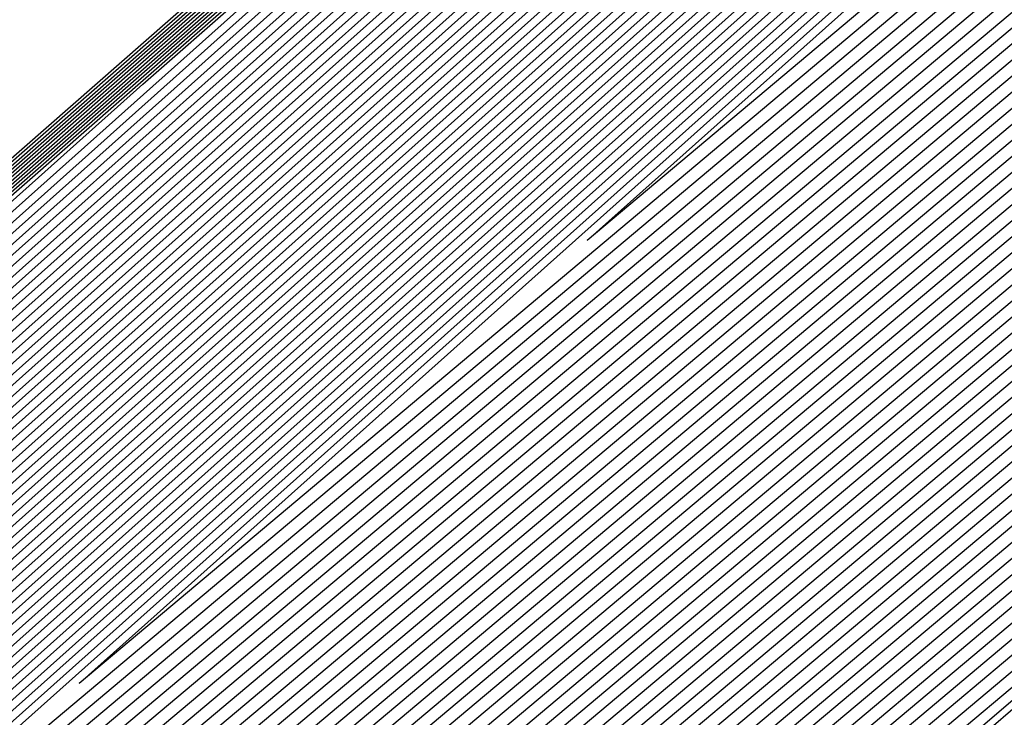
# Model space of a CAD drawing. Extents: x 3249832 to 3255657, y 13789405 to 13793316.
# Tile 697 of 1056: x 3253204.705 to 3253204.964, y 13791254.127 to 13791254.311. Entities that reach past the tile are written whole.
import ezdxf

# ---------------------------------------------------------------- set-up
doc = ezdxf.new("R2010")
doc.units = 0
doc.header["$LTSCALE"] = 100
doc.header["$MEASUREMENT"] = 0
for name, color, linetype in [('GRATIO_03231_CON', 1, 'CONTINUOUS'), ('GRATIO_0323_ICON', 1, 'CONTINUOUS'), ('TARGETS_EAST', 7, 'CONTINUOUS')]:
    doc.layers.add(name, color=color, linetype=linetype)

# ---------------------------------------------------------------- blocks, each defined once
blk = doc.blocks.new('Gratio_032316_contours')
at = {"layer": 'GRATIO_03231_CON', "color": 5, "linetype": 'Continuous', "flags": 128}
for points in [[(3253196.57706, 13791247.03615), (3253203.47105, 13791253.1938), (3253218.75951, 13791266.60126), (3253234.06971, 13791279.98413), (3253242.88772, 13791287.68662), (3253246.13462, 13791290.52731), (3253246.59031, 13791290.94338), (3253246.98083, 13791291.32532), (3253249.81702, 13791293.87697), (3253257.55589, 13791300.7555), (3253271.43068, 13791313.0323), (3253287.77957, 13791327.43574), (3253301.71695, 13791339.60837)], [(3253196.71057, 13791247.15254), (3253203.58621, 13791253.29381), (3253218.83398, 13791266.66558), (3253234.10345, 13791280.01283), (3253242.89801, 13791287.6948), (3253246.13636, 13791290.52784), (3253246.59102, 13791290.94258), (3253246.97413, 13791291.31721), (3253249.75622, 13791293.82018), (3253257.34746, 13791300.56749), (3253270.95757, 13791312.61009), (3253286.99457, 13791326.73875), (3253300.66608, 13791338.67918)], [(3253196.84408, 13791247.26894), (3253203.70137, 13791253.39382), (3253218.90845, 13791266.7299), (3253234.13718, 13791280.04153), (3253242.9083, 13791287.70297), (3253246.13809, 13791290.52836), (3253246.59174, 13791290.94178), (3253246.96742, 13791291.30911), (3253249.69542, 13791293.76339), (3253257.13903, 13791300.37948), (3253270.48445, 13791312.18788), (3253286.20957, 13791326.04177), (3253299.6152, 13791337.74998)], [(3253197.11109, 13791247.50174), (3253203.93169, 13791253.59384), (3253219.0574, 13791266.85855), (3253234.20465, 13791280.09892), (3253242.92888, 13791287.71932), (3253246.14156, 13791290.52941), (3253246.59316, 13791290.94019), (3253246.95401, 13791291.2929), (3253249.57383, 13791293.64981), (3253256.72217, 13791300.00346), (3253269.53822, 13791311.34346), (3253284.63958, 13791324.64781), (3253297.51345, 13791335.89159)], [(3253197.2446, 13791247.61813), (3253204.04685, 13791253.69384), (3253219.13187, 13791266.92287), (3253234.23839, 13791280.12762), (3253242.93918, 13791287.72749), (3253246.1433, 13791290.52994), (3253246.59388, 13791290.9394), (3253246.9473, 13791291.28479), (3253249.51303, 13791293.59302), (3253256.51374, 13791299.81545), (3253269.06511, 13791310.92125), (3253283.85458, 13791323.95083), (3253296.46257, 13791334.9624)], [(3253197.37811, 13791247.73453), (3253204.16201, 13791253.79385), (3253219.20635, 13791266.98719), (3253234.27212, 13791280.15631), (3253242.94947, 13791287.73567), (3253246.14503, 13791290.53046), (3253246.59459, 13791290.9386), (3253246.9406, 13791291.27669), (3253249.45223, 13791293.53623), (3253256.30531, 13791299.62744), (3253268.59199, 13791310.49904), (3253283.06958, 13791323.25385), (3253295.41169, 13791334.0332)], [(3253197.51162, 13791247.85093), (3253204.27717, 13791253.89386), (3253219.28082, 13791267.05151), (3253234.30586, 13791280.18501), (3253242.95976, 13791287.74384), (3253246.14676, 13791290.53099), (3253246.5953, 13791290.9378), (3253246.93389, 13791291.26859), (3253249.39143, 13791293.47944), (3253256.09688, 13791299.43942), (3253268.11888, 13791310.07683), (3253282.28459, 13791322.55687), (3253294.36082, 13791333.10401)], [(3253197.77863, 13791248.08372), (3253204.50749, 13791254.09388), (3253219.42977, 13791267.18016), (3253234.37333, 13791280.2424), (3253242.98034, 13791287.76019), (3253246.15023, 13791290.53204), (3253246.59673, 13791290.93621), (3253246.92048, 13791291.25238), (3253249.26983, 13791293.36586), (3253255.68002, 13791299.0634), (3253267.17265, 13791309.2324), (3253280.71459, 13791321.16291), (3253292.25906, 13791331.24562), (3253298.86322, 13791336.86351)], [(3253197.91214, 13791248.20012), (3253204.62265, 13791254.19388), (3253219.50424, 13791267.24448), (3253234.40706, 13791280.2711), (3253242.99064, 13791287.76837), (3253246.15197, 13791290.53257), (3253246.59744, 13791290.93542), (3253246.91378, 13791291.24427), (3253249.20903, 13791293.30907), (3253255.47159, 13791298.87539), (3253266.69953, 13791308.81019), (3253279.9296, 13791320.46593), (3253291.20819, 13791330.31643), (3253297.66843, 13791335.81202)], [(3253305.6668, 13791341.36959), (3253290.98919, 13791328.44546), (3253273.66985, 13791313.29303), (3253258.91577, 13791300.44861), (3253250.6365, 13791293.30969), (3253247.55194, 13791290.71835), (3253247.08459, 13791290.37781), (3253246.62848, 13791289.98681), (3253243.46386, 13791287.2261), (3253234.84255, 13791279.77191), (3253219.83693, 13791266.86305), (3253204.80171, 13791253.98858), (3253197.91214, 13791248.20012)], [(3253198.04565, 13791248.31651), (3253204.73781, 13791254.29389), (3253219.57872, 13791267.3088), (3253234.4408, 13791280.2998), (3253243.00093, 13791287.77654), (3253246.1537, 13791290.53309), (3253246.59816, 13791290.93462), (3253246.90707, 13791291.23617), (3253249.14823, 13791293.25228), (3253255.26316, 13791298.68738), (3253266.22642, 13791308.38798), (3253279.1446, 13791319.76895), (3253290.15731, 13791329.38723), (3253296.47364, 13791334.76054)], [(3253305.41428, 13791341.15176), (3253290.79969, 13791328.28313), (3253273.55469, 13791313.19581), (3253258.86385, 13791300.40667), (3253250.61995, 13791293.29862), (3253247.54847, 13791290.71861), (3253247.08306, 13791290.3796), (3253246.6283, 13791289.98954), (3253243.47251, 13791287.23616), (3253234.87494, 13791279.80214), (3253219.91045, 13791266.92847), (3253204.91637, 13791254.08915), (3253198.04565, 13791248.31651)], [(3253198.17916, 13791248.43291), (3253204.85297, 13791254.3939), (3253219.65319, 13791267.37312), (3253234.47453, 13791280.32849), (3253243.01122, 13791287.78471), (3253246.15544, 13791290.53362), (3253246.59887, 13791290.93382), (3253246.90036, 13791291.22806), (3253249.08743, 13791293.19549), (3253255.05473, 13791298.49937), (3253265.7533, 13791307.96577), (3253278.3596, 13791319.07197), (3253289.10643, 13791328.45804), (3253295.27885, 13791333.70905)], [(3253305.16176, 13791340.93392), (3253290.6102, 13791328.1208), (3253273.43952, 13791313.09859), (3253258.81194, 13791300.36473), (3253250.60341, 13791293.28754), (3253247.545, 13791290.71886), (3253247.08152, 13791290.3814), (3253246.62812, 13791289.99227), (3253243.48117, 13791287.24622), (3253234.90734, 13791279.83238), (3253219.98397, 13791266.99388), (3253205.03104, 13791254.18973), (3253198.17916, 13791248.43291)], [(3253198.44617, 13791248.6657), (3253205.08329, 13791254.59392), (3253219.80214, 13791267.50177), (3253234.542, 13791280.38589), (3253243.0318, 13791287.80106), (3253246.15891, 13791290.53467), (3253246.6003, 13791290.93223), (3253246.88695, 13791291.21186), (3253248.96583, 13791293.08191), (3253254.63787, 13791298.12335), (3253264.80707, 13791307.12135), (3253276.7896, 13791317.678), (3253287.00468, 13791326.59965), (3253292.88927, 13791331.60608), (3253295.95133, 13791334.07094)], [(3253304.65672, 13791340.49825), (3253290.2312, 13791327.79613), (3253273.20919, 13791312.90414), (3253258.70811, 13791300.28084), (3253250.57033, 13791293.26539), (3253247.53805, 13791290.71938), (3253247.07846, 13791290.385), (3253246.62777, 13791289.99774), (3253243.49848, 13791287.26634), (3253234.97213, 13791279.89286), (3253220.13101, 13791267.12472), (3253205.26037, 13791254.39088), (3253198.44617, 13791248.6657)], [(3253198.57968, 13791248.7821), (3253205.19845, 13791254.69392), (3253219.87661, 13791267.56609), (3253234.57574, 13791280.41459), (3253243.04209, 13791287.80924), (3253246.16064, 13791290.53519), (3253246.60101, 13791290.93144), (3253246.88025, 13791291.20375), (3253248.90503, 13791293.02512), (3253254.42944, 13791297.93534), (3253264.33396, 13791306.69914), (3253276.00461, 13791316.98102), (3253285.9538, 13791325.67045), (3253291.69448, 13791330.55459), (3253294.7416, 13791333.01142)], [(3253304.4042, 13791340.28041), (3253290.0417, 13791327.6338), (3253273.09402, 13791312.80692), (3253258.65619, 13791300.2389), (3253250.55378, 13791293.25432), (3253247.53458, 13791290.71964), (3253247.07693, 13791290.38679), (3253246.6276, 13791290.00047), (3253243.50713, 13791287.2764), (3253235.00453, 13791279.9231), (3253220.20453, 13791267.19013), (3253205.37503, 13791254.49146), (3253198.57968, 13791248.7821)], [(3253198.71319, 13791248.8985), (3253205.31361, 13791254.79393), (3253219.95108, 13791267.63041), (3253234.60947, 13791280.44328), (3253243.05239, 13791287.81741), (3253246.16237, 13791290.53572), (3253246.60172, 13791290.93064), (3253246.87354, 13791291.19565), (3253248.84423, 13791292.96834), (3253254.22101, 13791297.74733), (3253263.86084, 13791306.27693), (3253275.21961, 13791316.28404), (3253284.90293, 13791324.74126), (3253290.49969, 13791329.50311), (3253293.53187, 13791331.9519)], [(3253304.15168, 13791340.06258), (3253289.8522, 13791327.47147), (3253272.97886, 13791312.7097), (3253258.60428, 13791300.19695), (3253250.53724, 13791293.24324), (3253247.53111, 13791290.7199), (3253247.07539, 13791290.38859), (3253246.62742, 13791290.0032), (3253243.51579, 13791287.28647), (3253235.03692, 13791279.95333), (3253220.27805, 13791267.25555), (3253205.4897, 13791254.59203), (3253198.71319, 13791248.8985)], [(3253198.8467, 13791249.0149), (3253205.42877, 13791254.89394), (3253220.02556, 13791267.69473), (3253234.64321, 13791280.47198), (3253243.06268, 13791287.82558), (3253246.16411, 13791290.53624), (3253246.60244, 13791290.92984), (3253246.86684, 13791291.18754), (3253248.78343, 13791292.91155), (3253254.01258, 13791297.55932), (3253263.38773, 13791305.85472), (3253274.43461, 13791315.58706), (3253283.85205, 13791323.81207), (3253289.3049, 13791328.45162), (3253292.32214, 13791330.89237), (3253295.39879, 13791333.38715)], [(3253303.89916, 13791339.84474), (3253289.6627, 13791327.30914), (3253272.86369, 13791312.61248), (3253258.55236, 13791300.15501), (3253250.5207, 13791293.23216), (3253247.52764, 13791290.72015), (3253247.07386, 13791290.39039), (3253246.62724, 13791290.00593), (3253243.52444, 13791287.29653), (3253235.06932, 13791279.98357), (3253220.35157, 13791267.32097), (3253205.60436, 13791254.69261), (3253198.8467, 13791249.01489)], [(3253199.11371, 13791249.24769), (3253205.65909, 13791255.09396), (3253220.17451, 13791267.82338), (3253234.71068, 13791280.52937), (3253243.08326, 13791287.84193), (3253246.16758, 13791290.53729), (3253246.60386, 13791290.92825), (3253246.85342, 13791291.17133), (3253248.66183, 13791292.79797), (3253253.59572, 13791297.1833), (3253262.4415, 13791305.01029), (3253272.86462, 13791314.1931), (3253281.7503, 13791321.95368), (3253286.91532, 13791326.34865), (3253289.90268, 13791328.77333), (3253293.18693, 13791331.45768)], [(3253303.39412, 13791339.40907), (3253289.2837, 13791326.98447), (3253272.63335, 13791312.41804), (3253258.44853, 13791300.07112), (3253250.48761, 13791293.21001), (3253247.52069, 13791290.72067), (3253247.0708, 13791290.39398), (3253246.62689, 13791290.0114), (3253243.54175, 13791287.31665), (3253235.13411, 13791280.04405), (3253220.49861, 13791267.4518), (3253205.83369, 13791254.89376), (3253199.11371, 13791249.24769)], [(3253199.24722, 13791249.36409), (3253205.77425, 13791255.19397), (3253220.24898, 13791267.8877), (3253234.74441, 13791280.55807), (3253243.09355, 13791287.85011), (3253246.16931, 13791290.53782), (3253246.60458, 13791290.92746), (3253246.84672, 13791291.16323), (3253248.60103, 13791292.74118), (3253253.38729, 13791296.99529), (3253261.96839, 13791304.58808), (3253272.07962, 13791313.49612), (3253280.69942, 13791321.02448), (3253285.72053, 13791325.29717), (3253288.69295, 13791327.71381), (3253292.081, 13791330.49295), (3253297.61917, 13791335.1971)], [(3253303.1416, 13791339.19123), (3253289.09421, 13791326.82214), (3253272.51819, 13791312.32081), (3253258.39661, 13791300.02918), (3253250.47107, 13791293.19894), (3253247.51722, 13791290.72093), (3253247.06927, 13791290.39578), (3253246.62672, 13791290.01413), (3253243.55041, 13791287.32671), (3253235.1665, 13791280.07429), (3253220.57213, 13791267.51722), (3253205.94836, 13791254.99434), (3253199.24722, 13791249.36409)], [(3253199.38073, 13791249.48048), (3253205.88941, 13791255.29397), (3253220.32345, 13791267.95202), (3253234.77815, 13791280.58677), (3253243.10385, 13791287.85828), (3253246.17105, 13791290.53834), (3253246.60529, 13791290.92666), (3253246.84001, 13791291.15513), (3253248.54023, 13791292.68439), (3253253.17886, 13791296.80728), (3253261.49527, 13791304.16587), (3253271.29462, 13791312.79914), (3253279.64854, 13791320.09529), (3253284.52574, 13791324.24568), (3253287.48322, 13791326.65429), (3253290.97507, 13791329.52822), (3253296.71525, 13791334.41022)], [(3253302.88908, 13791338.9734), (3253288.90471, 13791326.65981), (3253272.40302, 13791312.22359), (3253258.3447, 13791299.98724), (3253250.45453, 13791293.18786), (3253247.51375, 13791290.72119), (3253247.06773, 13791290.39757), (3253246.62654, 13791290.01686), (3253243.55907, 13791287.33677), (3253235.1989, 13791280.10452), (3253220.64565, 13791267.58263), (3253206.06302, 13791255.09491), (3253199.38073, 13791249.48048)], [(3253199.51424, 13791249.59688), (3253206.00457, 13791255.39398), (3253220.39793, 13791268.01634), (3253234.81188, 13791280.61546), (3253243.11414, 13791287.86646), (3253246.17278, 13791290.53887), (3253246.606, 13791290.92586), (3253246.83331, 13791291.14702), (3253248.47943, 13791292.6276), (3253252.97044, 13791296.61927), (3253261.02215, 13791303.74366), (3253270.50962, 13791312.10216), (3253278.59767, 13791319.16609), (3253283.33095, 13791323.1942), (3253286.27349, 13791325.59476), (3253289.86914, 13791328.56348), (3253295.81132, 13791333.62334)], [(3253302.63656, 13791338.75556), (3253288.71521, 13791326.49747), (3253272.28786, 13791312.12637), (3253258.29278, 13791299.94529), (3253250.43798, 13791293.17679), (3253247.51028, 13791290.72145), (3253247.0662, 13791290.39937), (3253246.62637, 13791290.01959), (3253243.56772, 13791287.34683), (3253235.23129, 13791280.13476), (3253220.71917, 13791267.64805), (3253206.17769, 13791255.19549), (3253199.51423, 13791249.59688)], [(3253199.78125, 13791249.82967), (3253206.23489, 13791255.594), (3253220.54687, 13791268.14499), (3253234.87935, 13791280.67286), (3253243.13472, 13791287.8828), (3253246.17625, 13791290.53992), (3253246.60743, 13791290.92427), (3253246.8199, 13791291.13081), (3253248.35784, 13791292.51402), (3253252.55358, 13791296.24325), (3253260.07593, 13791302.89924), (3253268.93963, 13791310.70819), (3253276.49591, 13791317.3077), (3253280.94137, 13791321.09123), (3253283.85403, 13791323.47572), (3253287.65728, 13791326.63402), (3253294.00347, 13791332.04958)], [(3253302.13153, 13791338.31989), (3253288.33621, 13791326.17281), (3253272.05752, 13791311.93193), (3253258.18895, 13791299.8614), (3253250.4049, 13791293.15464), (3253247.50334, 13791290.72196), (3253247.06314, 13791290.40297), (3253246.62601, 13791290.02505), (3253243.58503, 13791287.36696), (3253235.29608, 13791280.19524), (3253220.86621, 13791267.77889), (3253206.40702, 13791255.39664), (3253199.78125, 13791249.82967)], [(3253199.91476, 13791249.94607), (3253206.35005, 13791255.69401), (3253220.62135, 13791268.20931), (3253234.91309, 13791280.70156), (3253243.14501, 13791287.89098), (3253246.17798, 13791290.54045), (3253246.60814, 13791290.92348), (3253246.81319, 13791291.12271), (3253248.29704, 13791292.45723), (3253252.34515, 13791296.05524), (3253259.60281, 13791302.47703), (3253268.15463, 13791310.01121), (3253275.44504, 13791316.37851), (3253279.74658, 13791320.03974), (3253282.6443, 13791322.4162), (3253286.55135, 13791325.66929), (3253293.09954, 13791331.2627), (3253300.79521, 13791337.86923)], [(3253301.879, 13791338.10206), (3253288.14671, 13791326.01048), (3253271.94236, 13791311.83471), (3253258.13704, 13791299.81946), (3253250.38836, 13791293.14356), (3253247.49986, 13791290.72222), (3253247.0616, 13791290.40476), (3253246.62584, 13791290.02779), (3253243.59369, 13791287.37702), (3253235.32848, 13791280.22547), (3253220.93973, 13791267.8443), (3253206.52168, 13791255.49722), (3253199.91476, 13791249.94607)], [(3253200.04827, 13791250.06247), (3253206.46521, 13791255.79401), (3253220.69582, 13791268.27363), (3253234.94682, 13791280.73025), (3253243.15531, 13791287.89915), (3253246.17972, 13791290.54097), (3253246.60886, 13791290.92268), (3253246.80649, 13791291.1146), (3253248.23624, 13791292.40044), (3253252.13672, 13791295.86723), (3253259.1297, 13791302.05482), (3253267.36963, 13791309.31423), (3253274.39416, 13791315.44932), (3253278.55179, 13791318.98826), (3253281.43456, 13791321.35667), (3253285.44542, 13791324.70455), (3253292.19561, 13791330.47582), (3253300.12972, 13791337.29016)], [(3253301.62648, 13791337.88422), (3253287.95721, 13791325.84815), (3253271.82719, 13791311.73748), (3253258.08512, 13791299.77752), (3253250.37181, 13791293.13248), (3253247.49639, 13791290.72248), (3253247.06007, 13791290.40656), (3253246.62566, 13791290.03052), (3253243.60234, 13791287.38708), (3253235.36087, 13791280.25571), (3253221.01325, 13791267.90972), (3253206.63635, 13791255.59779), (3253200.04827, 13791250.06247)], [(3253200.18178, 13791250.17887), (3253206.58037, 13791255.89402), (3253220.77029, 13791268.33795), (3253234.98056, 13791280.75895), (3253243.1656, 13791287.90733), (3253246.18145, 13791290.5415), (3253246.60957, 13791290.92188), (3253246.79978, 13791291.1065), (3253248.17544, 13791292.34365), (3253251.92829, 13791295.67922), (3253258.65658, 13791301.63261), (3253266.58464, 13791308.61725), (3253273.34328, 13791314.52012), (3253277.357, 13791317.93677), (3253280.22483, 13791320.29715), (3253284.33949, 13791323.73982), (3253291.29169, 13791329.68894), (3253299.46423, 13791336.71108)], [(3253301.37397, 13791337.66638), (3253287.76771, 13791325.68581), (3253271.71202, 13791311.64027), (3253258.03321, 13791299.73557), (3253250.35527, 13791293.12141), (3253247.49292, 13791290.72274), (3253247.05854, 13791290.40836), (3253246.62549, 13791290.03325), (3253243.611, 13791287.39714), (3253235.39327, 13791280.28595), (3253221.08677, 13791267.97514), (3253206.75101, 13791255.69837), (3253200.18178, 13791250.17887)], [(3253200.44879, 13791250.41166), (3253206.81069, 13791256.09404), (3253220.91924, 13791268.4666), (3253235.04803, 13791280.81634), (3253243.18618, 13791287.92368), (3253246.18492, 13791290.54255), (3253246.611, 13791290.92029), (3253246.78637, 13791291.09029), (3253248.05384, 13791292.23007), (3253251.51143, 13791295.3032), (3253257.71035, 13791300.78818), (3253265.01464, 13791307.22329), (3253271.24153, 13791312.66173), (3253274.96742, 13791315.8338), (3253277.80537, 13791318.17811), (3253282.12763, 13791321.81036), (3253289.48383, 13791328.11518), (3253298.13324, 13791335.55292)], [(3253300.86893, 13791337.23071), (3253287.38872, 13791325.36115), (3253271.48169, 13791311.44582), (3253257.92938, 13791299.65169), (3253250.32219, 13791293.09926), (3253247.48598, 13791290.72325), (3253247.05547, 13791290.41195), (3253246.62514, 13791290.03871), (3253243.62831, 13791287.41727), (3253235.45806, 13791280.34643), (3253221.23381, 13791268.10597), (3253206.98034, 13791255.89952), (3253200.44879, 13791250.41166)], [(3253200.5823, 13791250.52806), (3253206.92586, 13791256.19405), (3253220.99372, 13791268.53092), (3253235.08176, 13791280.84504), (3253243.19647, 13791287.93185), (3253246.18666, 13791290.54307), (3253246.61171, 13791290.9195), (3253246.77966, 13791291.08219), (3253247.99304, 13791292.17328), (3253251.303, 13791295.11519), (3253257.23724, 13791300.36597), (3253264.22964, 13791306.52631), (3253270.19065, 13791311.73254), (3253273.77263, 13791314.78231), (3253276.59564, 13791317.11859), (3253281.0217, 13791320.84562), (3253288.57991, 13791327.3283), (3253297.46775, 13791334.97385)], [(3253300.61641, 13791337.01288), (3253287.19922, 13791325.19882), (3253271.36652, 13791311.3486), (3253257.87746, 13791299.60974), (3253250.30564, 13791293.08818), (3253247.4825, 13791290.72351), (3253247.05394, 13791290.41375), (3253246.62496, 13791290.04144), (3253243.63696, 13791287.42733), (3253235.49045, 13791280.37666), (3253221.30733, 13791268.17139), (3253207.09501, 13791256.0001), (3253200.5823, 13791250.52806)], [(3253200.71581, 13791250.64445), (3253207.04102, 13791256.29406), (3253221.06819, 13791268.59524), (3253235.1155, 13791280.87374), (3253243.20676, 13791287.94002), (3253246.18839, 13791290.5436), (3253246.61242, 13791290.9187), (3253246.77296, 13791291.07408), (3253247.93224, 13791292.11649), (3253251.09457, 13791294.92718), (3253256.76412, 13791299.94376), (3253263.44465, 13791305.82933), (3253269.13978, 13791310.80334), (3253272.57784, 13791313.73083), (3253275.38591, 13791316.05906), (3253279.91577, 13791319.88089), (3253287.67598, 13791326.54142), (3253296.80226, 13791334.39477)], [(3253300.36389, 13791336.79504), (3253287.00972, 13791325.03648), (3253271.25136, 13791311.25138), (3253257.82555, 13791299.5678), (3253250.2891, 13791293.07711), (3253247.47903, 13791290.72377), (3253247.05241, 13791290.41554), (3253246.62478, 13791290.04418), (3253243.64562, 13791287.43739), (3253235.52285, 13791280.4069), (3253221.38085, 13791268.2368), (3253207.20967, 13791256.10068), (3253200.71581, 13791250.64445)], [(3253200.84932, 13791250.76085), (3253207.15618, 13791256.39406), (3253221.14266, 13791268.65956), (3253235.14923, 13791280.90243), (3253243.21706, 13791287.9482), (3253246.19012, 13791290.54412), (3253246.61314, 13791290.9179), (3253246.76625, 13791291.06598), (3253247.87144, 13791292.0597), (3253250.88614, 13791294.73917), (3253256.29101, 13791299.52155), (3253262.65965, 13791305.13235), (3253268.0889, 13791309.87415), (3253271.38305, 13791312.67934), (3253274.17618, 13791314.99954), (3253278.80984, 13791318.91616), (3253286.77206, 13791325.75454), (3253296.13677, 13791333.81569)], [(3253300.11137, 13791336.57721), (3253286.82022, 13791324.87415), (3253271.13619, 13791311.15416), (3253257.77363, 13791299.52586), (3253250.27256, 13791293.06603), (3253247.47556, 13791290.72403), (3253247.05088, 13791290.41734), (3253246.62461, 13791290.04691), (3253243.65427, 13791287.44745), (3253235.55525, 13791280.43714), (3253221.45437, 13791268.30222), (3253207.32434, 13791256.20125), (3253200.84931, 13791250.76085)], [(3253201.11633, 13791250.99365), (3253207.3865, 13791256.59408), (3253221.29161, 13791268.78821), (3253235.2167, 13791280.95983), (3253243.23764, 13791287.96455), (3253246.19359, 13791290.54517), (3253246.61456, 13791290.91631), (3253246.75284, 13791291.04977), (3253247.74984, 13791291.94612), (3253250.46928, 13791294.36315), (3253255.34478, 13791298.67713), (3253261.08965, 13791303.73839), (3253265.98715, 13791308.01576), (3253268.99347, 13791310.57637), (3253271.75672, 13791312.8805), (3253276.59798, 13791316.9867), (3253284.9642, 13791324.18078), (3253294.80578, 13791332.65754)], [(3253299.60633, 13791336.14153), (3253286.44122, 13791324.54949), (3253270.90586, 13791310.95971), (3253257.6698, 13791299.44197), (3253250.23947, 13791293.04388), (3253247.46862, 13791290.72454), (3253247.04781, 13791290.42093), (3253246.62426, 13791290.05237), (3253243.67158, 13791287.46757), (3253235.62004, 13791280.49761), (3253221.60141, 13791268.43306), (3253207.55367, 13791256.4024), (3253201.11633, 13791250.99364)], [(3253201.24984, 13791251.11004), (3253207.50166, 13791256.69409), (3253221.36608, 13791268.85253), (3253235.25044, 13791280.98852), (3253243.24793, 13791287.97272), (3253246.19533, 13791290.5457), (3253246.61528, 13791290.91552), (3253246.74613, 13791291.04167), (3253247.68904, 13791291.88933), (3253250.26085, 13791294.17514), (3253254.87166, 13791298.25492), (3253260.30466, 13791303.04141), (3253264.93627, 13791307.08657), (3253267.79868, 13791309.52489), (3253270.54699, 13791311.82097), (3253275.49205, 13791316.02196), (3253284.06028, 13791323.3939), (3253294.14029, 13791332.07846)], [(3253299.35381, 13791335.9237), (3253286.25172, 13791324.38716), (3253270.79069, 13791310.86249), (3253257.61789, 13791299.40003), (3253250.22293, 13791293.0328), (3253247.46514, 13791290.7248), (3253247.04628, 13791290.42273), (3253246.62408, 13791290.0551), (3253243.68024, 13791287.47763), (3253235.65243, 13791280.52785), (3253221.67493, 13791268.49847), (3253207.66834, 13791256.50298), (3253201.24984, 13791251.11004)], [(3253201.38335, 13791251.22644), (3253207.61682, 13791256.7941), (3253221.44056, 13791268.91685), (3253235.28417, 13791281.01722), (3253243.25822, 13791287.9809), (3253246.19706, 13791290.54622), (3253246.61599, 13791290.91472), (3253246.73943, 13791291.03356), (3253247.62824, 13791291.83254), (3253250.05242, 13791293.98713), (3253254.39855, 13791297.83271), (3253259.51966, 13791302.34443), (3253263.88539, 13791306.15737), (3253266.60389, 13791308.4734), (3253269.33726, 13791310.76145), (3253274.38613, 13791315.05723), (3253283.15635, 13791322.60702), (3253293.4748, 13791331.49938)], [(3253299.10129, 13791335.70586), (3253286.06223, 13791324.22482), (3253270.67552, 13791310.76527), (3253257.56597, 13791299.35808), (3253250.20639, 13791293.02173), (3253247.46167, 13791290.72506), (3253247.04475, 13791290.42453), (3253246.62391, 13791290.05783), (3253243.68889, 13791287.4877), (3253235.68483, 13791280.55809), (3253221.74845, 13791268.56389), (3253207.783, 13791256.60355), (3253201.38335, 13791251.22644)], [(3253201.51686, 13791251.34284), (3253207.73198, 13791256.8941), (3253221.51503, 13791268.98117), (3253235.31791, 13791281.04592), (3253243.26852, 13791287.98907), (3253246.1988, 13791290.54675), (3253246.6167, 13791290.91393), (3253246.73272, 13791291.02546), (3253247.56744, 13791291.77576), (3253249.84399, 13791293.79912), (3253253.92543, 13791297.41049), (3253258.73466, 13791301.64744), (3253262.83452, 13791305.22818), (3253265.4091, 13791307.42192), (3253268.12753, 13791309.70193), (3253273.2802, 13791314.0925), (3253282.25242, 13791321.82014), (3253292.80931, 13791330.9203), (3253301.81088, 13791338.63068)], [(3253298.84877, 13791335.48803), (3253285.87273, 13791324.06249), (3253270.56035, 13791310.66805), (3253257.51405, 13791299.31614), (3253250.18984, 13791293.01065), (3253247.4582, 13791290.72532), (3253247.04322, 13791290.42633), (3253246.62373, 13791290.06056), (3253243.69755, 13791287.49776), (3253235.71722, 13791280.58833), (3253221.82197, 13791268.62931), (3253207.89767, 13791256.70413), (3253201.51686, 13791251.34284)], [(3253201.78387, 13791251.57563), (3253207.9623, 13791257.09412), (3253221.66398, 13791269.10982), (3253235.38538, 13791281.10331), (3253243.2891, 13791288.00542), (3253246.20227, 13791290.5478), (3253246.61813, 13791290.91233), (3253246.71931, 13791291.00925), (3253247.44584, 13791291.66218), (3253249.42713, 13791293.4231), (3253252.9792, 13791296.56607), (3253257.16467, 13791300.25348), (3253260.73276, 13791303.36979), (3253263.01952, 13791305.31895), (3253265.70807, 13791307.58288), (3253271.06834, 13791312.16303), (3253280.44457, 13791320.24638), (3253291.47832, 13791329.76215), (3253300.88547, 13791337.82513)], [(3253298.34373, 13791335.05235), (3253285.49373, 13791323.73782), (3253270.33006, 13791310.47357), (3253257.41034, 13791299.23211), (3253250.15702, 13791292.9882), (3253247.45165, 13791290.72536), (3253247.04061, 13791290.42937), (3253246.62378, 13791290.06555), (3253243.71512, 13791287.51757), (3253235.78213, 13791280.64867), (3253221.96904, 13791268.7601), (3253208.127, 13791256.90528), (3253201.78387, 13791251.57563)], [(3253201.91738, 13791251.69203), (3253208.07746, 13791257.19413), (3253221.73845, 13791269.17414), (3253235.41911, 13791281.13201), (3253243.29939, 13791288.01359), (3253246.204, 13791290.54832), (3253246.61884, 13791290.91154), (3253246.71261, 13791291.00114), (3253247.38504, 13791291.60539), (3253249.2187, 13791293.23509), (3253252.50609, 13791296.14386), (3253256.37967, 13791299.5565), (3253259.68189, 13791302.44059), (3253261.82473, 13791304.26746), (3253264.49834, 13791306.52336), (3253269.96241, 13791311.1983), (3253279.54064, 13791319.4595), (3253290.81283, 13791329.18307), (3253300.42277, 13791337.42236)], [(3253298.09121, 13791334.83452), (3253285.30424, 13791323.57548), (3253270.21493, 13791310.37629), (3253257.35856, 13791299.19), (3253250.14077, 13791292.97675), (3253247.44864, 13791290.72505), (3253247.03961, 13791290.4305), (3253246.62406, 13791290.06771), (3253243.72406, 13791287.52727), (3253235.81466, 13791280.67874), (3253222.0426, 13791268.82547), (3253208.24167, 13791257.00585), (3253201.91738, 13791251.69203)], [(3253202.05089, 13791251.80842), (3253208.19262, 13791257.29414), (3253221.81293, 13791269.23846), (3253235.45285, 13791281.16071), (3253243.30968, 13791288.02177), (3253246.20573, 13791290.54885), (3253246.61956, 13791290.91074), (3253246.7059, 13791290.99304), (3253247.32424, 13791291.5486), (3253249.01027, 13791293.04708), (3253252.03297, 13791295.72165), (3253255.59467, 13791298.85952), (3253258.63101, 13791301.5114), (3253260.62994, 13791303.21597), (3253263.28861, 13791305.46384), (3253268.85648, 13791310.23357), (3253278.63672, 13791318.67262), (3253290.14734, 13791328.60399), (3253299.96006, 13791337.01958)], [(3253297.83869, 13791334.61668), (3253285.11475, 13791323.41314), (3253270.09981, 13791310.27902), (3253257.30679, 13791299.14788), (3253250.12455, 13791292.96527), (3253247.44567, 13791290.72468), (3253247.03867, 13791290.43158), (3253246.62439, 13791290.06982), (3253243.73305, 13791287.53693), (3253235.8472, 13791280.70879), (3253222.11616, 13791268.89083), (3253208.35634, 13791257.10642), (3253202.05089, 13791251.80842)], [(3253222.18973, 13791268.9562), (3253208.47101, 13791257.20698), (3253202.18439, 13791251.92482), (3253202.18439, 13791251.92482), (3253208.30778, 13791257.39414), (3253221.8874, 13791269.30278)], [(3253222.33685, 13791269.08692), (3253208.70035, 13791257.40813), (3253202.45141, 13791252.15761), (3253202.45141, 13791252.15761), (3253208.5381, 13791257.59416), (3253222.03635, 13791269.43142)], [(3253222.41042, 13791269.15229), (3253208.81502, 13791257.50869), (3253202.58492, 13791252.27401), (3253202.58492, 13791252.27401), (3253208.65326, 13791257.69417), (3253222.11082, 13791269.49575)], [(3253222.48398, 13791269.21765), (3253208.92969, 13791257.60926), (3253202.71843, 13791252.39041), (3253202.71843, 13791252.39041), (3253208.76842, 13791257.79418), (3253222.18529, 13791269.56007)], [(3253222.55754, 13791269.28301), (3253209.04436, 13791257.70983), (3253202.85194, 13791252.50681), (3253202.85193, 13791252.50681), (3253208.88358, 13791257.89419), (3253222.25977, 13791269.62439)], [(3253222.70467, 13791269.41374), (3253209.2737, 13791257.91097), (3253203.11895, 13791252.7396), (3253203.11895, 13791252.7396), (3253209.1139, 13791258.0942), (3253222.40871, 13791269.75304)], [(3253222.77823, 13791269.4791), (3253209.38837, 13791258.01154), (3253203.25246, 13791252.856), (3253203.25246, 13791252.856), (3253209.22906, 13791258.19421), (3253222.48319, 13791269.81736)], [(3253222.8518, 13791269.54447), (3253209.50304, 13791258.11211), (3253203.38597, 13791252.97239), (3253203.38597, 13791252.97239), (3253209.34422, 13791258.29422), (3253222.55766, 13791269.88168)], [(3253222.92536, 13791269.60983), (3253209.61771, 13791258.21268), (3253203.51947, 13791253.08879), (3253203.51947, 13791253.08879), (3253209.45938, 13791258.39423), (3253222.63214, 13791269.946)], [(3253294.55593, 13791331.78482), (3253282.65133, 13791321.30274), (3253268.6032, 13791309.01445), (3253256.6338, 13791298.60027), (3253249.91373, 13791292.81609), (3253247.40711, 13791290.71997), (3253247.02638, 13791290.44557), (3253246.62867, 13791290.09727), (3253243.8498, 13791287.66252), (3253236.27025, 13791281.09954), (3253223.07249, 13791269.74056), (3253209.84706, 13791258.41382), (3253203.78649, 13791253.32159), (3253203.78649, 13791253.32159), (3253209.68971, 13791258.59423), (3253222.78114, 13791270.07458), (3253235.89161, 13791281.53353), (3253243.79641, 13791288.43297), (3253249.04881, 13791292.99861), (3253256.14655, 13791299.14707), (3253268.13516, 13791309.52901), (3253282.25127, 13791321.73092), (3253294.2793, 13791332.07331)], [(3253294.30341, 13791331.56698), (3253282.46184, 13791321.1404), (3253268.48808, 13791308.91717), (3253256.58203, 13791298.55815), (3253249.89752, 13791292.80461), (3253247.40414, 13791290.71961), (3253247.02543, 13791290.44664), (3253246.629, 13791290.09938), (3253243.85878, 13791287.67218), (3253236.30279, 13791281.1296), (3253223.14605, 13791269.80592), (3253209.96173, 13791258.51439), (3253203.92, 13791253.43798), (3253203.92, 13791253.43798), (3253209.80487, 13791258.69424), (3253222.85565, 13791270.13885), (3253235.92547, 13791281.56208), (3253243.80512, 13791288.43921), (3253249.03601, 13791292.98573), (3253256.09723, 13791299.1022), (3253268.02248, 13791309.42905), (3253282.06389, 13791321.56632), (3253294.02824, 13791331.85395)], [(3253294.05089, 13791331.34915), (3253282.27235, 13791320.97806), (3253268.37296, 13791308.8199), (3253256.53026, 13791298.51602), (3253249.8813, 13791292.79314), (3253247.40117, 13791290.71925), (3253247.02448, 13791290.44772), (3253246.62933, 13791290.10149), (3253243.86776, 13791287.68184), (3253236.33533, 13791281.15966), (3253223.21961, 13791269.87129), (3253210.0764, 13791258.61496), (3253204.05351, 13791253.55438), (3253204.05351, 13791253.55438), (3253209.92004, 13791258.79424), (3253222.93017, 13791270.20313), (3253235.95934, 13791281.59062), (3253243.81382, 13791288.44544), (3253249.02321, 13791292.97286), (3253256.04791, 13791299.05733), (3253267.90979, 13791309.32909), (3253281.87651, 13791321.40172), (3253293.77719, 13791331.63458)], [(3253293.79837, 13791331.13131), (3253282.08285, 13791320.81572), (3253268.25784, 13791308.72262), (3253256.47849, 13791298.4739), (3253249.86508, 13791292.78166), (3253247.39821, 13791290.71889), (3253247.02354, 13791290.4488), (3253246.62966, 13791290.1036), (3253243.87675, 13791287.6915), (3253236.36787, 13791281.18972), (3253223.29318, 13791269.93665), (3253210.19107, 13791258.71553), (3253204.18702, 13791253.67078), (3253204.18701, 13791253.67078), (3253210.0352, 13791258.89424), (3253223.00468, 13791270.26741), (3253235.9932, 13791281.61917), (3253243.82253, 13791288.45167), (3253249.01041, 13791292.95999), (3253255.9986, 13791299.01245), (3253267.79711, 13791309.22914), (3253281.68913, 13791321.23712), (3253293.52613, 13791331.41522)], [(3253281.70387, 13791320.49104), (3253268.02759, 13791308.52807), (3253256.37495, 13791298.38965), (3253249.83265, 13791292.75871), (3253247.39227, 13791290.71816), (3253247.02165, 13791290.45095), (3253246.63032, 13791290.10782), (3253243.89471, 13791287.71083), (3253236.43295, 13791281.24983), (3253223.4403, 13791270.06738), (3253210.42041, 13791258.91666), (3253204.45403, 13791253.90357), (3253204.45403, 13791253.90357), (3253210.2655, 13791259.09429), (3253223.15342, 13791270.39627), (3253236.05998, 13791281.67732), (3253243.49467, 13791288.16911), (3253246.23629, 13791290.55891), (3253246.63094, 13791290.89792), (3253246.97688, 13791291.19282), (3253249.38096, 13791293.27243), (3253255.90221, 13791298.92109), (3253267.57241, 13791309.02875), (3253281.31446, 13791320.90786)], [(3253281.51437, 13791320.3287), (3253267.91246, 13791308.4308), (3253256.32319, 13791298.34753), (3253249.81643, 13791292.74723), (3253247.38931, 13791290.7178), (3253247.0207, 13791290.45203), (3253246.63065, 13791290.10993), (3253243.90369, 13791287.72049), (3253236.4655, 13791281.27989), (3253223.51387, 13791270.13274), (3253210.53508, 13791259.01723), (3253204.58754, 13791254.01997), (3253204.58754, 13791254.01997), (3253210.38066, 13791259.1943), (3253223.22789, 13791270.4606), (3253236.0937, 13791281.70603), (3253243.50493, 13791288.17732), (3253246.23793, 13791290.55953), (3253246.63143, 13791290.89735), (3253246.97568, 13791291.19044), (3253249.36691, 13791293.25849), (3253255.85289, 13791298.87622), (3253267.45972, 13791308.92879), (3253281.12708, 13791320.74326)], [(3253281.32488, 13791320.16636), (3253267.79734, 13791308.33352), (3253256.27142, 13791298.30541), (3253249.80022, 13791292.73576), (3253247.38634, 13791290.71744), (3253247.01976, 13791290.4531), (3253246.63098, 13791290.11204), (3253243.91267, 13791287.73015), (3253236.49804, 13791281.30995), (3253223.58743, 13791270.1981), (3253210.64975, 13791259.1178), (3253204.72105, 13791254.13636), (3253204.72105, 13791254.13637), (3253210.49582, 13791259.2943), (3253223.30236, 13791270.52492), (3253236.12742, 13791281.73474), (3253243.51518, 13791288.18552), (3253246.23956, 13791290.56015), (3253246.63193, 13791290.89678), (3253246.97448, 13791291.18805), (3253249.35287, 13791293.24455), (3253255.80356, 13791298.83135), (3253267.34704, 13791308.82884), (3253280.9397, 13791320.57865)], [(3253281.13539, 13791320.00402), (3253267.68222, 13791308.23625), (3253256.21965, 13791298.26328), (3253249.784, 13791292.72428), (3253247.38337, 13791290.71708), (3253247.01881, 13791290.45418), (3253246.63131, 13791290.11416), (3253243.92165, 13791287.73981), (3253236.53058, 13791281.34001), (3253223.66099, 13791270.26347), (3253210.76442, 13791259.21837), (3253204.85455, 13791254.25276), (3253204.85455, 13791254.25276), (3253210.61098, 13791259.39431), (3253223.37683, 13791270.58925), (3253236.16114, 13791281.76345), (3253243.52543, 13791288.19373), (3253246.2412, 13791290.56077), (3253246.63242, 13791290.89621), (3253246.97329, 13791291.18567), (3253249.33882, 13791293.23061), (3253255.75424, 13791298.78648), (3253267.23435, 13791308.72888), (3253280.75231, 13791320.41405)]]:
    blk.add_lwpolyline(points, dxfattribs=at)
at = {"layer": 'GRATIO_0323_ICON', "color": 7, "linetype": 'Continuous', "flags": 128}
for points in [[(3253196.97758, 13791247.38534), (3253203.81653, 13791253.49383), (3253218.98293, 13791266.79423), (3253234.17092, 13791280.07022), (3253242.91859, 13791287.71115), (3253246.13983, 13791290.52889), (3253246.59245, 13791290.94099), (3253246.96072, 13791291.301), (3253249.63462, 13791293.7066), (3253256.9306, 13791300.19147), (3253270.01134, 13791311.76567), (3253285.42458, 13791325.34479), (3253298.56432, 13791336.82079)], [(3253197.64512, 13791247.96732), (3253204.39233, 13791253.99387), (3253219.3553, 13791267.11584), (3253234.33959, 13791280.21371), (3253242.97005, 13791287.75202), (3253246.1485, 13791290.53152), (3253246.59602, 13791290.93701), (3253246.92719, 13791291.26048), (3253249.33063, 13791293.42265), (3253255.88845, 13791299.25141), (3253267.64576, 13791309.65462), (3253281.49959, 13791321.85989), (3253293.30994, 13791332.17482)], [(3253198.31266, 13791248.54931), (3253204.96813, 13791254.49391), (3253219.72766, 13791267.43745), (3253234.50827, 13791280.35719), (3253243.02151, 13791287.79289), (3253246.15717, 13791290.53414), (3253246.59958, 13791290.93303), (3253246.89366, 13791291.21996), (3253249.02663, 13791293.1387), (3253254.8463, 13791298.31136), (3253265.28019, 13791307.54356), (3253277.5746, 13791318.37498), (3253288.05556, 13791327.52884), (3253294.08406, 13791332.65756)], [(3253304.90924, 13791340.71608), (3253290.4207, 13791327.95847), (3253273.32436, 13791313.00136), (3253258.76002, 13791300.32278), (3253250.58687, 13791293.27647), (3253247.54153, 13791290.71912), (3253247.07999, 13791290.3832), (3253246.62795, 13791289.99501), (3253243.48982, 13791287.25628), (3253234.93973, 13791279.86262), (3253220.05749, 13791267.0593), (3253205.1457, 13791254.2903), (3253198.31267, 13791248.54931)], [(3253198.9802, 13791249.13129), (3253205.54393, 13791254.99395), (3253220.10003, 13791267.75905), (3253234.67694, 13791280.50068), (3253243.07297, 13791287.83376), (3253246.16584, 13791290.53677), (3253246.60315, 13791290.92905), (3253246.86013, 13791291.17944), (3253248.72263, 13791292.85476), (3253253.80415, 13791297.37131), (3253262.91461, 13791305.43251), (3253273.64961, 13791314.89008), (3253282.80117, 13791322.88287), (3253288.11011, 13791327.40014), (3253291.11241, 13791329.83285), (3253294.29286, 13791332.42241)], [(3253303.64664, 13791339.62691), (3253289.4732, 13791327.1468), (3253272.74852, 13791312.51526), (3253258.50045, 13791300.11307), (3253250.50416, 13791293.22109), (3253247.52417, 13791290.72041), (3253247.07233, 13791290.39218), (3253246.62707, 13791290.00866), (3253243.5331, 13791287.30659), (3253235.10171, 13791280.01381), (3253220.42509, 13791267.38638), (3253205.71903, 13791254.79319), (3253198.9802, 13791249.13129)], [(3253199.64774, 13791249.71328), (3253206.11974, 13791255.49399), (3253220.4724, 13791268.08067), (3253234.84562, 13791280.64416), (3253243.12443, 13791287.87463), (3253246.17452, 13791290.53939), (3253246.60672, 13791290.92507), (3253246.8266, 13791291.13892), (3253248.41864, 13791292.57081), (3253252.76201, 13791296.43126), (3253260.54904, 13791303.32145), (3253269.72463, 13791311.40518), (3253277.54679, 13791318.2369), (3253282.13616, 13791322.14271), (3253285.06376, 13791324.53524), (3253288.76321, 13791327.59875), (3253294.90739, 13791332.83646)], [(3253302.38404, 13791338.53773), (3253288.52571, 13791326.33514), (3253272.17269, 13791312.02915), (3253258.24087, 13791299.90335), (3253250.42144, 13791293.16571), (3253247.50681, 13791290.7217), (3253247.06467, 13791290.40117), (3253246.62619, 13791290.02232), (3253243.57638, 13791287.3569), (3253235.26369, 13791280.165), (3253220.79269, 13791267.71347), (3253206.29235, 13791255.29606), (3253199.64775, 13791249.71328)], [(3253200.31528, 13791250.29526), (3253206.69554, 13791255.99403), (3253220.84477, 13791268.40227), (3253235.01429, 13791280.78765), (3253243.17589, 13791287.9155), (3253246.18319, 13791290.54202), (3253246.61028, 13791290.92109), (3253246.79307, 13791291.0984), (3253248.11464, 13791292.28686), (3253251.71986, 13791295.49121), (3253258.18347, 13791301.21039), (3253265.79964, 13791307.92027), (3253272.29241, 13791313.59093), (3253276.16221, 13791316.88528), (3253279.0151, 13791319.23763), (3253283.23356, 13791322.77509), (3253290.38776, 13791328.90206), (3253298.79874, 13791336.132)], [(3253301.12145, 13791337.44855), (3253287.57822, 13791325.52348), (3253271.59685, 13791311.54304), (3253257.98129, 13791299.69363), (3253250.33873, 13791293.11033), (3253247.48945, 13791290.723), (3253247.05701, 13791290.41015), (3253246.62531, 13791290.03598), (3253243.61965, 13791287.4072), (3253235.42566, 13791280.31619), (3253221.16029, 13791268.04055), (3253206.86568, 13791255.79895), (3253200.31528, 13791250.29526)], [(3253200.98282, 13791250.87725), (3253207.27134, 13791256.49407), (3253221.21714, 13791268.72389), (3253235.18297, 13791280.93113), (3253243.22735, 13791287.95637), (3253246.19186, 13791290.54465), (3253246.61385, 13791290.91711), (3253246.75955, 13791291.05787), (3253247.81064, 13791292.00291), (3253250.67771, 13791294.55116), (3253255.81789, 13791299.09934), (3253261.87465, 13791304.43537), (3253267.03802, 13791308.94496), (3253270.18826, 13791311.62786), (3253272.96645, 13791313.94002), (3253277.70391, 13791317.95143), (3253285.86813, 13791324.96766), (3253295.47128, 13791333.23661)], [(3253299.85885, 13791336.35937), (3253286.63072, 13791324.71182), (3253271.02102, 13791311.05694), (3253257.72172, 13791299.48391), (3253250.25601, 13791293.05496), (3253247.47209, 13791290.72429), (3253247.04935, 13791290.41914), (3253246.62443, 13791290.04964), (3253243.66293, 13791287.45751), (3253235.58764, 13791280.46738), (3253221.52789, 13791268.36764), (3253207.439, 13791256.30182), (3253200.98282, 13791250.87725)], [(3253201.65036, 13791251.45923), (3253207.84714, 13791256.99411), (3253221.5895, 13791269.04549), (3253235.35164, 13791281.07462), (3253243.27881, 13791287.99724), (3253246.20053, 13791290.54727), (3253246.61742, 13791290.91313), (3253246.72602, 13791291.01735), (3253247.50664, 13791291.71897), (3253249.63556, 13791293.61111), (3253253.45232, 13791296.98828), (3253257.94966, 13791300.95046), (3253261.78364, 13791304.29898), (3253264.21431, 13791306.37043), (3253266.9178, 13791308.64241), (3253272.17427, 13791313.12777), (3253281.3485, 13791321.03326), (3253292.14381, 13791330.34122), (3253301.34818, 13791338.22791)], [(3253298.59625, 13791335.27019), (3253285.68323, 13791323.90016), (3253270.44519, 13791310.57083), (3253257.46214, 13791299.2742), (3253250.1733, 13791292.99958), (3253247.45473, 13791290.72558), (3253247.04168, 13791290.42812), (3253246.62355, 13791290.0633), (3253243.7062, 13791287.50782), (3253235.74962, 13791280.61857), (3253221.89549, 13791268.69472), (3253208.01233, 13791256.80471), (3253201.65036, 13791251.45923)], [(3253222.26329, 13791269.02156), (3253208.58568, 13791257.30755), (3253202.3179, 13791252.04122), (3253202.3179, 13791252.04122), (3253208.42294, 13791257.49415), (3253221.96187, 13791269.36711)], [(3253222.63111, 13791269.34838), (3253209.15903, 13791257.8104), (3253202.98544, 13791252.6232), (3253202.98544, 13791252.6232), (3253208.99874, 13791257.99419), (3253222.33424, 13791269.68871)], [(3253294.80845, 13791332.00265), (3253282.84083, 13791321.46507), (3253268.71833, 13791309.11172), (3253256.68557, 13791298.6424), (3253249.92995, 13791292.82756), (3253247.41007, 13791290.72034), (3253247.02732, 13791290.44449), (3253246.62834, 13791290.09516), (3253243.84082, 13791287.65286), (3253236.2377, 13791281.06949), (3253222.99892, 13791269.67519), (3253209.73238, 13791258.31325), (3253203.65298, 13791253.20519), (3253203.65298, 13791253.20519), (3253209.57454, 13791258.49423), (3253222.70663, 13791270.0103), (3253235.85774, 13791281.50498), (3253243.7877, 13791288.42674), (3253249.0616, 13791293.01148), (3253256.19586, 13791299.19195), (3253268.24784, 13791309.62896), (3253282.43865, 13791321.89552), (3253294.53035, 13791332.29267)], [(3253281.89336, 13791320.65338), (3253268.14271, 13791308.62535), (3253256.42672, 13791298.43178), (3253249.84887, 13791292.77018), (3253247.39524, 13791290.71852), (3253247.02259, 13791290.44987), (3253246.62999, 13791290.10571), (3253243.88573, 13791287.70117), (3253236.40041, 13791281.21978), (3253223.36674, 13791270.00201), (3253210.30574, 13791258.8161), (3253204.32052, 13791253.78717), (3253204.32052, 13791253.78717), (3253210.15034, 13791258.99428), (3253223.07895, 13791270.33195), (3253236.02626, 13791281.64861), (3253243.48442, 13791288.1609), (3253246.23466, 13791290.5583), (3253246.63045, 13791290.89848), (3253246.97808, 13791291.1952), (3253249.39501, 13791293.28637), (3253255.95153, 13791298.96595), (3253267.68509, 13791309.1287), (3253281.50184, 13791321.07246)]]:
    blk.add_lwpolyline(points, dxfattribs=at)

msp = doc.modelspace()

# ---------------------------------------------------------------- block references
at = {"layer": 'TARGETS_EAST'}
msp.add_blockref('Gratio_032316_contours', (0, 0), dxfattribs=at)

doc.saveas('drawing.dxf')
